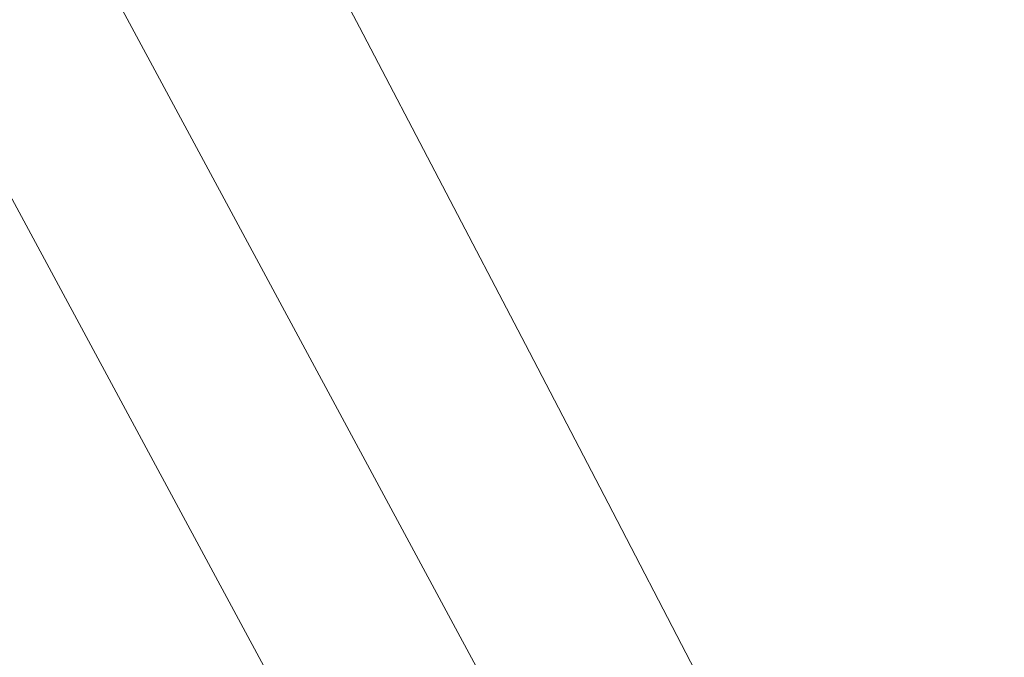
# Model space of a CAD drawing. Header units: millimetres. Extents: x -62314 to 79800, y -34032 to 28340.
# Tile 258 of 277: x 63184 to 63384, y 2501 to 2631. Entities that reach past the tile are written whole.
import ezdxf

# ---------------------------------------------------------------- set-up
doc = ezdxf.new("R2010")
doc.units = ezdxf.units.MM
doc.header["$LTSCALE"] = 508
doc.linetypes.add('Dash Style-6', pattern=[1.04164, 0.625, -0.20828, 0.06943, -0.13893])
for name, color, linetype, lineweight in [('(00) tekening-aanzicht grijs', 8, 'Continuous', 0), ('(00) tekening-stramien-algemeen', 7, 'Dash Style-6', 0), ('None', 7, 'Continuous', 0)]:
    doc.layers.add(name, color=color, linetype=linetype, lineweight=lineweight)

# ---------------------------------------------------------------- blocks, each defined once
blk = doc.blocks.new('bu-b-10')
at = {"layer": 'None', "color": 17, "lineweight": 0, "transparency": 33554687, "flags": 128}
blk.add_lwpolyline([(22167.94, 8063.55), (22194.01, 8035.91), (21327.92, 7219.27), (21301.85, 7246.92)], close=True, dxfattribs=at)
blk = doc.blocks.new('blok B 01 (2D)')
at = {"layer": '(00) tekening-aanzicht grijs', "color": 17, "lineweight": 0, "transparency": 33554687, "flags": 128}
blk.add_lwpolyline([(67147.1, 17815), (67147.15, 17815, 0.120217), (58755.98, 30980.72), (59001.11, 31046.44), (59684.33, 30368.24), (59885.21, 30565.97, -0.112264), (67637.51, 17925.97, -0.000404), (67654.79, 17874.82), (67653.59, 17874.13, -0.068823), (67693, 17589.15), (67693, 8520.64), (67193, 8520.64), (67193, 17589.15, 0.081822), (67163.93, 17765.58)], format="xyb", dxfattribs=at)
at = {"layer": 'None', "color": 17, "lineweight": 0, "transparency": 33554687, "flags": 128}
blk.add_lwpolyline([(67854.77, 18398.59, 0.109455), (60141.36, 30818.11)], format="xyb", dxfattribs=at)
at = {"layer": 'None', "color": 17, "transparency": 33554687, "rotation": 90}
blk.add_blockref('bu-b-10', (68046.99, 8444.05), dxfattribs=at)
blk = doc.blocks.new('Stramien blok B')
at = {"layer": '(00) tekening-stramien-algemeen', "color": 2, "lineweight": 0, "transparency": 33554687}
blk.add_arc((35700.81, -3868.71), 33612.33, 18.044708, 49.822253, dxfattribs=at)

msp = doc.modelspace()

# ---------------------------------------------------------------- block references
at = {"layer": 'None', "color": 17, "transparency": 33554687}
for name, p, rotation in [('blok B 01 (2D)', (-3125.94, -10622.93), 344.9999999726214), ('Stramien blok B', (0, 0), 344.9999645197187)]:
    msp.add_blockref(name, p, dxfattribs=dict(at, rotation=rotation))

doc.saveas('drawing.dxf')
